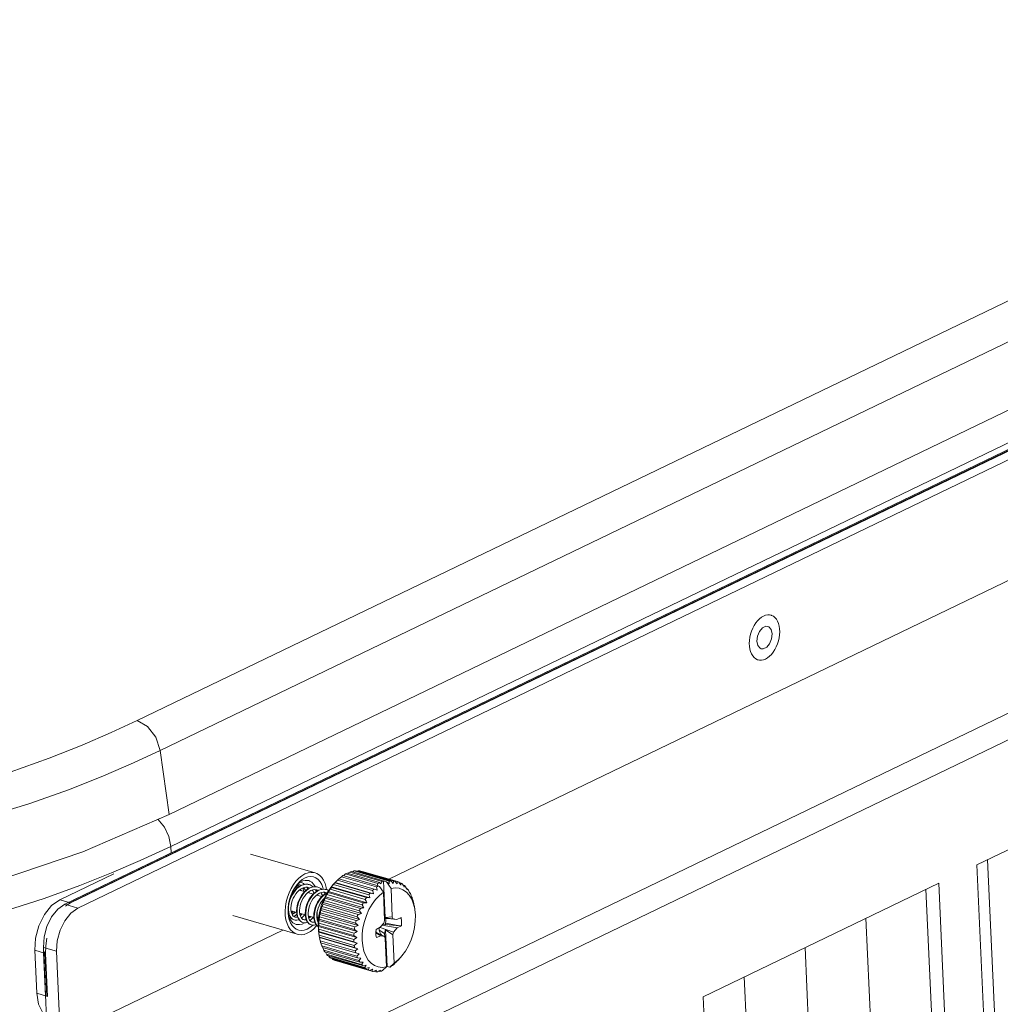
# Model space of a CAD drawing. Header units: millimetres. Extents: x 3925 to 5043, y -86 to 778.
# Tile 259 of 439: x 4916 to 4937, y 116 to 137. Entities that reach past the tile are written whole.
import ezdxf

# ---------------------------------------------------------------- set-up
doc = ezdxf.new("R2010")
doc.units = ezdxf.units.MM
doc.header["$LTSCALE"] = 46.255
for name, color, linetype in [('H30-RIGHT-CODXF_CONTINUOUS_LINE', 7, 'CONTINUOUS'), ('H30K-FOG-FILDXF_CONTINUOUS_LINE', 7, 'CONTINUOUS'), ('H30K-SPONGE-DXF_CONTINUOUS_LINE', 7, 'CONTINUOUS'), ('H30K-TOP-COVDXF_CONTINUOUS_LINE', 7, 'CONTINUOUS'), ('PIN-D3_L3-T1DXF_CONTINUOUS_LINE', 7, 'CONTINUOUS'), ('SW3DPS-52-39DXF_CONTINUOUS_LINE', 7, 'CONTINUOUS')]:
    doc.layers.add(name, color=color, linetype=linetype)

msp = doc.modelspace()

# ---------------------------------------------------------------- linework, layer by layer
at = {"layer": 'H30-RIGHT-CODXF_CONTINUOUS_LINE', "color": 7, "linetype": 'Continuous', "lineweight": 0}
for p, q in [((4918.8246, 119.106), (4967.1528, 142.3929)), ((4918.5486, 119.6902), (4918.6884, 119.5229)), ((4918.1698, 118.802), (4918.8246, 119.106)), ((4918.8246, 119.106), (4918.8311, 118.9654))]:
    msp.add_line(p, q, dxfattribs=at)
for points in [[(4918.6884, 119.5229), (4918.7845, 119.3194), (4918.8246, 119.106)], [(4916.1033, 117.9895), (4916.8729, 118.2665), (4917.551, 118.5356), (4918.1698, 118.802)], [(4912.9494, 117.1542), (4913.6566, 117.3011), (4914.4412, 117.4909), (4915.2762, 117.7246), (4916.1033, 117.9895)]]:
    msp.add_lwpolyline(points, dxfattribs=at)
at = {"layer": 'H30K-FOG-FILDXF_CONTINUOUS_LINE', "color": 7, "linetype": 'Continuous', "lineweight": 0}
for p, q in [((4916.5453, 117.864), (4967.4042, 142.3702)), ((4916.8288, 117.7815), (4967.6877, 142.2878)), ((4920.1418, 113.9342), (4971.9804, 138.9124)), ((4920.4413, 113.5054), (4972.2798, 138.4837)), ((4942.1308, 127.3777), (4923.5065, 118.4036)), ((4931.4299, 123.6216), (4931.4184, 123.5137)), ((4931.4715, 123.7238), (4931.4299, 123.6216)), ((4941.2013, 121.149), (4936.1399, 118.7102)), ((4936.1399, 118.7102), (4936.3957, 113.1526)), ((4936.3703, 118.8212), (4936.6162, 113.478)), ((4935.3236, 118.3168), (4930.2622, 115.878)), ((4935.5793, 112.7593), (4935.3236, 118.3168)), ((4935.2958, 112.8417), (4935.0499, 118.1849)), ((4916.8288, 117.7815), (4916.5453, 117.864)), ((4916.8288, 117.7815), (4916.679, 117.6747)), ((4933.7579, 117.5624), (4934.0039, 112.2191)), ((4921.2321, 117.3077), (4916.4559, 115.0063)), ((4916.3709, 116.853), (4916.0873, 116.9355)), ((4916.1723, 115.0887), (4916.0873, 116.9355)), ((4916.4718, 114.66), (4916.3709, 116.853)), ((4932.4518, 116.933), (4932.6977, 111.5899)), ((4931.1456, 116.3037), (4931.3915, 110.9605)), ((4930.2622, 115.878), (4930.5179, 110.3205))]:
    msp.add_line(p, q, dxfattribs=at)
for points in [[(4931.6514, 123.8322), (4931.6076, 123.8349), (4931.535, 123.7999), (4931.4715, 123.7238)], [(4931.7449, 123.671), (4931.7241, 123.7634), (4931.6751, 123.8219), (4931.6514, 123.8322)], [(4931.4184, 123.5137), (4931.4391, 123.4213), (4931.4881, 123.3628), (4931.5119, 123.3525)], [(4931.5119, 123.3525), (4931.5557, 123.3498), (4931.6283, 123.3848), (4931.6917, 123.4609), (4931.7334, 123.5631), (4931.7449, 123.671)], [(4916.0873, 116.9355), (4916.1015, 117.161), (4916.1622, 117.3876), (4916.2635, 117.593), (4916.3955, 117.7572), (4916.5453, 117.864)], [(4916.679, 117.6747), (4916.547, 117.5106), (4916.4457, 117.3051), (4916.385, 117.0785), (4916.3709, 116.853)]]:
    msp.add_lwpolyline(points, dxfattribs=at)
at = {"layer": 'H30K-SPONGE-DXF_CONTINUOUS_LINE', "color": 7, "linetype": 'Continuous', "lineweight": 0}
for p, q in [((4916.6269, 117.9033), (4967.3226, 142.3309)), ((4916.6553, 117.8951), (4967.3509, 142.3227)), ((4916.6647, 117.8923), (4967.3604, 142.3199)), ((4916.6704, 117.8907), (4967.366, 142.3183)), ((4965.6665, 141.4993), (4916.6704, 117.8907)), ((4916.4379, 117.9583), (4917.6045, 118.5204)), ((4916.4379, 117.9583), (4916.6704, 117.8907)), ((4916.6704, 117.8907), (4916.5596, 117.8215)), ((4916.5958, 117.8477), (4916.6704, 117.8907)), ((4916.1399, 116.9703), (4916.1361, 116.8074)), ((4916.1654, 117.1375), (4916.1399, 116.9703)), ((4915.9036, 116.875), (4916.1361, 116.8074)), ((4915.9461, 115.9517), (4915.9036, 116.875)), ((4916.0917, 116.8472), (4916.0927, 116.82)), ((4916.1351, 115.8967), (4916.0927, 116.82)), ((4916.1201, 116.8389), (4916.121, 116.8118)), ((4916.1635, 115.8884), (4916.121, 116.8118)), ((4916.1295, 116.8362), (4916.1305, 116.809)), ((4916.173, 115.8857), (4916.1305, 116.809)), ((4916.1352, 116.8345), (4916.1361, 116.8074)), ((4916.1361, 116.8074), (4916.1786, 115.884)), ((4916.1361, 116.8074), (4916.1786, 115.884)), ((4916.1786, 115.884), (4915.9461, 115.9517))]:
    msp.add_line(p, q, dxfattribs=at)
for points in [[(4915.9036, 116.875), (4915.9201, 117.1382), (4915.9909, 117.4025), (4916.1091, 117.6422), (4916.2631, 117.8337), (4916.4379, 117.9583)], [(4916.1552, 115.461), (4916.0771, 115.5293), (4915.9856, 115.7155), (4915.9461, 115.9517)]]:
    msp.add_lwpolyline(points, dxfattribs=at)
at = {"layer": 'H30K-TOP-COVDXF_CONTINUOUS_LINE', "color": 7, "linetype": 'Continuous', "lineweight": 0}
for p, q in [((4918.1044, 121.8119), (4966.4326, 145.0987)), ((4918.5968, 121.1687), (4966.925, 144.4555)), ((4967.1214, 143.0763), (4918.7931, 119.7895)), ((4918.5968, 121.1687), (4918.7931, 119.7895)), ((4916.9364, 118.9869), (4918.7931, 119.7895))]:
    msp.add_line(p, q, dxfattribs=at)
for points in [[(4910.0352, 119.6683), (4911.7255, 119.8402), (4913.1815, 120.1015), (4914.3823, 120.399), (4915.3771, 120.703), (4916.2116, 120.999), (4916.9239, 121.2817), (4917.5459, 121.5514), (4918.1044, 121.8119)], [(4918.1044, 121.8119), (4918.3269, 121.6821), (4918.5045, 121.45), (4918.5968, 121.1687)], [(4910.0939, 118.9264), (4911.911, 119.1112), (4913.4655, 119.3901), (4914.735, 119.7045), (4915.7774, 120.023), (4916.6456, 120.331), (4917.3825, 120.6234), (4918.0233, 120.9013), (4918.5968, 121.1687)], [(4911.3509, 117.6219), (4913.3128, 117.9307), (4915.1329, 118.3795), (4916.9364, 118.9869)]]:
    msp.add_lwpolyline(points, dxfattribs=at)
at = {"layer": 'PIN-D3_L3-T1DXF_CONTINUOUS_LINE', "color": 7, "linetype": 'Continuous', "lineweight": 0}
for points in [[(4931.442, 123.1123), (4931.4301, 123.1161), (4931.392, 123.1349), (4931.3575, 123.1622), (4931.3271, 123.1976), (4931.3015, 123.2403), (4931.2811, 123.2895), (4931.2663, 123.3444), (4931.2573, 123.4039), (4931.2544, 123.4669), (4931.2576, 123.5322), (4931.2668, 123.5987), (4931.2819, 123.6651), (4931.3026, 123.7301), (4931.3285, 123.7925), (4931.3591, 123.8512), (4931.3938, 123.9051), (4931.4321, 123.9531), (4931.4731, 123.9945), (4931.5161, 124.0283), (4931.5604, 124.054)], [(4931.7213, 124.0725), (4931.6922, 124.0785), (4931.6493, 124.0794), (4931.6051, 124.0712), (4931.5604, 124.054)], [(4931.6029, 123.1307), (4931.6472, 123.1564), (4931.6902, 123.1902), (4931.7312, 123.2316), (4931.7695, 123.2796), (4931.8042, 123.3335), (4931.8348, 123.3922), (4931.8607, 123.4547), (4931.8813, 123.5197), (4931.8964, 123.586), (4931.9057, 123.6525), (4931.9089, 123.7178), (4931.906, 123.7808), (4931.897, 123.8403), (4931.8822, 123.8952), (4931.8618, 123.9445), (4931.8362, 123.9871), (4931.8058, 124.0225), (4931.7712, 124.0498), (4931.7332, 124.0686), (4931.7213, 124.0725)], [(4931.6029, 123.1307), (4931.5582, 123.1136), (4931.514, 123.1053), (4931.471, 123.1062), (4931.442, 123.1123)]]:
    msp.add_lwpolyline(points, dxfattribs=at)
at = {"layer": 'SW3DPS-52-39DXF_CONTINUOUS_LINE', "color": 7, "linetype": 'Continuous', "lineweight": 0}
for p, q in [((4920.5389, 118.9413), (4921.9241, 118.5384)), ((4922.4907, 118.4555), (4923.2468, 118.2355)), ((4922.5245, 118.48), (4923.2806, 118.2601)), ((4922.5804, 118.5148), (4923.275, 118.3127)), ((4922.615, 118.5327), (4923.3096, 118.3307)), ((4922.6716, 118.5564), (4922.6309, 118.5281)), ((4922.6716, 118.5564), (4923.3662, 118.3544)), ((4922.7063, 118.5675), (4923.4624, 118.3476)), ((4922.7625, 118.5797), (4922.7299, 118.5606)), ((4922.7625, 118.5797), (4923.5186, 118.3598)), ((4922.7967, 118.5836), (4923.5527, 118.3636)), ((4922.8514, 118.584), (4922.8301, 118.5738)), ((4922.8514, 118.584), (4923.6075, 118.3641)), ((4922.8843, 118.5807), (4923.6404, 118.3608)), ((4922.9365, 118.5694), (4922.9306, 118.5672)), ((4922.9365, 118.5694), (4923.6926, 118.3495)), ((4921.5144, 118.3605), (4921.4581, 118.2857)), ((4921.5323, 118.2796), (4921.557, 118.3035)), ((4921.5847, 118.2466), (4921.5391, 118.2125)), ((4921.557, 118.3035), (4921.6086, 118.3402)), ((4921.5808, 118.282), (4921.5947, 118.2786)), ((4921.6321, 118.272), (4921.5847, 118.2466)), ((4921.5947, 118.2786), (4921.594, 118.2788)), ((4921.6137, 118.2719), (4921.5947, 118.2786)), ((4921.612, 118.3397), (4921.6087, 118.3403)), ((4921.6123, 118.3397), (4921.609, 118.3404)), ((4921.6123, 118.3397), (4921.612, 118.3397)), ((4921.6357, 118.3313), (4921.612, 118.3397)), ((4921.6225, 118.2668), (4921.6137, 118.2719)), ((4921.6803, 118.288), (4921.6321, 118.272)), ((4921.728, 118.2944), (4921.6803, 118.288)), ((4921.7282, 118.2309), (4921.7655, 118.2283)), ((4921.7701, 118.193), (4921.7497, 118.2294)), ((4921.7655, 118.2283), (4921.7798, 118.2248)), ((4921.797, 118.286), (4921.7663, 118.2922)), ((4921.7973, 118.2858), (4921.797, 118.286)), ((4921.821, 118.2774), (4921.797, 118.286)), ((4921.9712, 118.2349), (4921.9263, 118.24)), ((4921.982, 118.2321), (4921.9712, 118.2349)), ((4921.9823, 118.232), (4921.982, 118.2321)), ((4922.0058, 118.2237), (4921.982, 118.2321)), ((4922.2623, 118.2218), (4922.3093, 118.2774)), ((4923.104, 117.9997), (4922.2811, 118.239)), ((4922.3093, 118.2774), (4922.3554, 118.328)), ((4922.3227, 118.2889), (4923.0788, 118.069)), ((4922.355, 118.3276), (4922.353, 118.3251)), ((4922.353, 118.3251), (4923.1091, 118.1052)), ((4922.3554, 118.328), (4922.355, 118.3276)), ((4922.3573, 118.3299), (4922.3554, 118.328)), ((4923.1802, 118.0906), (4922.3573, 118.3299)), ((4922.4042, 118.3797), (4923.1603, 118.1598)), ((4922.4366, 118.4103), (4923.1927, 118.1904)), ((4923.256, 118.2673), (4923.275, 118.3127)), ((4923.2806, 118.2601), (4923.3091, 118.2468)), ((4923.3091, 118.2468), (4923.393, 118.1246)), ((4923.3096, 118.3307), (4923.3385, 118.302)), ((4923.3385, 118.302), (4923.3662, 118.3544)), ((4923.3984, 118.3647), (4923.4598, 118.3468)), ((4923.4296, 117.5756), (4923.3984, 118.3647)), ((4923.4598, 118.3468), (4923.4624, 118.3476)), ((4923.559, 118.2025), (4923.4598, 118.3468)), ((4923.4624, 118.3476), (4923.5206, 118.3022)), ((4923.5527, 118.3636), (4923.5734, 118.3438)), ((4923.5734, 118.3438), (4923.6063, 118.312)), ((4923.6404, 118.3608), (4923.6816, 118.3123)), ((4923.6816, 118.3123), (4923.6889, 118.3036)), ((4923.7236, 118.339), (4923.7579, 118.2901)), ((4923.7313, 118.3281), (4923.7722, 118.3162)), ((4923.7579, 118.2901), (4923.7668, 118.2772)), ((4923.8008, 118.2987), (4923.8155, 118.2734)), ((4923.8155, 118.2734), (4923.8449, 118.2648)), ((4923.8155, 118.2734), (4923.8385, 118.2334)), ((4923.8704, 118.2408), (4923.8887, 118.2024)), ((4921.5154, 118.1893), (4921.4774, 118.2003)), ((4921.5418, 118.1265), (4921.5768, 118.1614)), ((4921.5768, 118.1614), (4921.6137, 118.1898)), ((4921.7004, 118.1355), (4921.5863, 118.1687)), ((4921.6086, 118.1859), (4921.6159, 118.1601)), ((4921.6137, 118.1898), (4921.6517, 118.2113)), ((4921.8854, 118.0817), (4921.7712, 118.1149)), ((4921.7798, 118.2248), (4921.779, 118.225)), ((4921.7971, 118.2187), (4921.779, 118.225)), ((4921.7981, 118.1071), (4921.7926, 118.1313)), ((4921.7946, 118.2196), (4921.807, 118.2128)), ((4921.8074, 118.213), (4921.7971, 118.2187)), ((4921.9133, 118.1771), (4921.9505, 118.1745)), ((4921.9551, 118.1392), (4921.9347, 118.1756)), ((4921.9505, 118.1745), (4921.9647, 118.171)), ((4921.9531, 118.1738), (4921.9606, 118.1421)), ((4922.0704, 118.0279), (4921.9563, 118.0611)), ((4921.9647, 118.171), (4921.9641, 118.1712)), ((4921.9838, 118.1642), (4921.9647, 118.171)), ((4921.9832, 118.0532), (4921.9776, 118.0775)), ((4921.9925, 118.1592), (4921.9838, 118.1642)), ((4922.098, 118.1233), (4922.1354, 118.1207)), ((4922.14, 118.0853), (4922.1197, 118.1218)), ((4922.167, 118.1783), (4922.1223, 118.1859)), ((4922.1354, 118.1207), (4922.1498, 118.1172)), ((4922.1498, 118.1172), (4922.149, 118.1174)), ((4922.1674, 118.111), (4922.1498, 118.1172)), ((4922.973, 117.7837), (4922.1501, 118.0231)), ((4922.1673, 118.1782), (4922.167, 118.1783)), ((4922.1907, 118.1699), (4922.167, 118.1783)), ((4922.1775, 118.1054), (4922.1674, 118.111)), ((4922.1806, 118.0697), (4922.9367, 117.8498)), ((4922.2166, 118.1556), (4922.1907, 118.1699)), ((4922.2051, 118.1147), (4922.9612, 117.8948)), ((4923.0345, 117.8968), (4922.2116, 118.1361)), ((4922.2477, 118.1849), (4923.0037, 117.965)), ((4922.2753, 118.2259), (4923.0314, 118.006)), ((4923.1091, 118.1052), (4923.1802, 118.0906)), ((4923.1927, 118.1904), (4923.2615, 118.1676)), ((4923.4171, 117.5159), (4923.393, 118.1246)), ((4923.559, 118.2025), (4923.5831, 117.5937)), ((4923.8887, 118.2024), (4923.9092, 118.1964)), ((4923.8887, 118.2024), (4923.9026, 118.173)), ((4923.9311, 118.1662), (4923.9448, 118.1312)), ((4923.9448, 118.1312), (4923.9577, 118.0971)), ((4923.9505, 118.1162), (4923.9638, 118.1123)), ((4923.9818, 118.0766), (4923.9927, 118.0414)), ((4923.9927, 118.0414), (4924.003, 118.0072)), ((4924.0002, 118.0163), (4924.0077, 118.0141)), ((4922.0754, 117.8148), (4922.8315, 117.5949)), ((4922.0921, 117.8651), (4922.8482, 117.6452)), ((4922.9208, 117.6629), (4922.0979, 117.9022)), ((4922.1228, 117.9455), (4922.8789, 117.7256)), ((4922.1436, 117.9936), (4922.8997, 117.7737)), ((4922.9612, 117.8948), (4923.0345, 117.8968)), ((4923.0314, 118.006), (4923.104, 117.9997)), ((4924.0374, 117.9052), (4924.04, 117.9038)), ((4924.0491, 117.8591), (4924.0514, 117.8459)), ((4924.0653, 117.7667), (4924.0514, 117.8459)), ((4920.1549, 117.621), (4921.54, 117.2181)), ((4921.3523, 117.6122), (4921.3441, 117.6963)), ((4921.3447, 117.743), (4921.3464, 117.7163)), ((4921.3464, 117.7163), (4921.3567, 117.6653)), ((4921.3611, 117.6537), (4921.3474, 117.6499)), ((4921.3695, 117.6313), (4921.352, 117.6309)), ((4921.3521, 117.6308), (4921.3698, 117.6304)), ((4921.3538, 117.6035), (4921.3523, 117.6122)), ((4921.37, 117.5348), (4921.3538, 117.6035)), ((4921.3567, 117.6653), (4921.3735, 117.6205)), ((4921.3735, 117.6205), (4921.3963, 117.5828)), ((4921.5297, 117.6891), (4921.4099, 117.724)), ((4921.4244, 117.6624), (4921.4137, 117.6987)), ((4921.4391, 117.6325), (4921.4244, 117.6624)), ((4921.4573, 117.6093), (4921.4391, 117.6325)), ((4921.4796, 117.5928), (4921.4573, 117.6093)), ((4921.4942, 117.587), (4921.4796, 117.5928)), ((4921.542, 117.6107), (4921.5588, 117.566)), ((4921.7147, 117.6353), (4921.5949, 117.6702)), ((4921.6092, 117.609), (4921.5986, 117.6452)), ((4921.8997, 117.5815), (4921.7799, 117.6164)), ((4921.9634, 117.6492), (4921.973, 117.5942)), ((4921.9676, 117.6458), (4921.969, 117.693)), ((4921.973, 117.5942), (4921.9676, 117.6458)), ((4922.023, 117.5957), (4922.7791, 117.3758)), ((4922.8478, 117.407), (4922.0249, 117.6464)), ((4922.0394, 117.6801), (4922.7954, 117.4602)), ((4922.0517, 117.7316), (4922.8078, 117.5117)), ((4922.8788, 117.5365), (4922.0558, 117.7758)), ((4922.8997, 117.7737), (4922.973, 117.7837)), ((4923.4133, 117.6131), (4923.4296, 117.5756)), ((4923.4296, 117.5756), (4923.5831, 117.5937)), ((4923.5831, 117.5937), (4923.6021, 117.5502)), ((4921.4123, 117.5685), (4921.4402, 117.5433)), ((4921.4402, 117.5433), (4921.4719, 117.5275)), ((4921.4555, 117.5339), (4921.476, 117.5262)), ((4921.4719, 117.5275), (4921.4757, 117.5263)), ((4921.4757, 117.5263), (4921.476, 117.5262)), ((4921.4931, 117.5874), (4921.4942, 117.587)), ((4921.6407, 117.4801), (4921.6611, 117.4724)), ((4921.6607, 117.4725), (4921.6611, 117.4724)), ((4921.678, 117.5336), (4921.6792, 117.5332)), ((4921.7267, 117.5576), (4921.7437, 117.5126)), ((4921.7942, 117.5552), (4921.7836, 117.5914)), ((4921.7894, 117.4532), (4921.8184, 117.4305)), ((4921.8184, 117.4305), (4921.8457, 117.4187)), ((4921.8256, 117.4263), (4921.846, 117.4186)), ((4921.8457, 117.4187), (4921.846, 117.4186)), ((4921.8631, 117.4798), (4921.8642, 117.4794)), ((4921.9116, 117.5042), (4921.9286, 117.459)), ((4921.9648, 117.4101), (4921.9923, 117.3839)), ((4921.9828, 117.5574), (4921.9649, 117.5626)), ((4921.9913, 117.5313), (4921.9747, 117.5167)), ((4921.9771, 117.5084), (4921.995, 117.524)), ((4921.9929, 117.4733), (4921.9791, 117.5017)), ((4921.9965, 117.5211), (4921.9887, 117.5365)), ((4922.8212, 117.1491), (4921.9983, 117.3884)), ((4922.0038, 117.4092), (4922.7599, 117.1893)), ((4922.8285, 117.2771), (4922.0056, 117.5164)), ((4922.0067, 117.4601), (4922.7628, 117.2402)), ((4922.0153, 117.544), (4922.7714, 117.3241)), ((4923.3273, 117.3696), (4923.4023, 117.4565)), ((4923.6882, 117.354), (4923.3637, 117.4117)), ((4923.4392, 117.4292), (4923.3666, 117.4151)), ((4923.4023, 117.4565), (4923.4171, 117.5159)), ((4923.415, 117.5707), (4923.6021, 117.5502)), ((4923.681, 117.5355), (4923.4151, 117.5669)), ((4923.4381, 117.5642), (4923.4389, 117.5598)), ((4923.4723, 117.5601), (4923.4388, 117.5598)), ((4923.4392, 117.4292), (4923.7462, 117.4029)), ((4923.4414, 117.454), (4923.7468, 117.4028)), ((4923.6021, 117.5502), (4923.681, 117.5355)), ((4923.681, 117.5355), (4923.7743, 117.5769)), ((4923.7811, 117.3999), (4923.6882, 117.354)), ((4923.7768, 117.5637), (4923.7436, 117.5633)), ((4923.7468, 117.4028), (4923.7811, 117.3999)), ((4923.7743, 117.5769), (4923.7768, 117.5637)), ((4922.003, 117.3274), (4922.7591, 117.1075)), ((4922.8261, 117.0256), (4922.0032, 117.2649)), ((4922.0032, 117.2649), (4922.0074, 117.233)), ((4922.0049, 117.2782), (4922.761, 117.0583)), ((4922.0052, 117.2318), (4922.019, 117.1527)), ((4922.0074, 117.233), (4922.0121, 117.2002)), ((4922.0121, 117.2002), (4922.7681, 116.9802)), ((4922.8212, 117.1491), (4922.7599, 117.1893)), ((4922.8285, 117.2771), (4922.7714, 117.3241)), ((4923.2304, 117.262), (4923.2344, 117.3237)), ((4923.2307, 117.266), (4923.4135, 117.1733)), ((4923.231, 117.2468), (4923.3345, 117.1881)), ((4923.2458, 117.2583), (4923.2323, 117.2906)), ((4923.2344, 117.3237), (4923.3273, 117.3696)), ((4923.3345, 117.1881), (4923.2414, 117.1468)), ((4923.4197, 117.2358), (4923.3019, 117.3045)), ((4923.6133, 117.2671), (4923.3225, 117.3672)), ((4923.3358, 117.2187), (4923.3304, 117.2155)), ((4923.4135, 117.1733), (4923.3345, 117.1881)), ((4923.3535, 117.2037), (4923.3358, 117.2187)), ((4923.4324, 117.1299), (4923.4135, 117.1733)), ((4923.4399, 117.3166), (4923.4197, 117.2358)), ((4923.4197, 117.2358), (4923.4219, 117.1541)), ((4923.5984, 117.2077), (4923.4399, 117.3166)), ((4923.4712, 116.5275), (4923.4399, 117.3166)), ((4923.6133, 117.2671), (4923.5984, 117.2077)), ((4923.5984, 117.2077), (4923.6225, 116.5989)), ((4923.6882, 117.354), (4923.6133, 117.2671)), ((4922.0188, 117.1538), (4922.7749, 116.9338)), ((4922.0188, 117.1538), (4922.019, 117.1527)), ((4922.8431, 116.909), (4922.0201, 117.1483)), ((4922.0337, 117.0809), (4922.7898, 116.861)), ((4922.0451, 117.0381), (4922.8012, 116.8182)), ((4922.0674, 116.9719), (4922.8235, 116.752)), ((4922.8261, 117.0256), (4922.761, 117.0583)), ((4923.4566, 116.5211), (4923.4324, 117.1299)), ((4922.0833, 116.9336), (4922.8394, 116.7137)), ((4922.1126, 116.8753), (4922.8687, 116.6554)), ((4922.1327, 116.8422), (4922.8888, 116.6223)), ((4922.1494, 116.8374), (4922.1685, 116.793)), ((4922.1685, 116.793), (4922.9246, 116.5731)), ((4922.1923, 116.7658), (4922.9484, 116.5459)), ((4922.2169, 116.7587), (4922.2338, 116.7266)), ((4922.8431, 116.909), (4922.7749, 116.9338)), ((4922.8718, 116.8015), (4922.8012, 116.8182)), ((4922.2338, 116.7266), (4922.9899, 116.5067)), ((4922.2609, 116.7058), (4923.017, 116.4859)), ((4922.2957, 116.6957), (4922.3074, 116.6774)), ((4922.3074, 116.6774), (4923.0635, 116.4574)), ((4922.3372, 116.6634), (4923.0933, 116.4434)), ((4922.3854, 116.6494), (4922.3878, 116.6463)), ((4922.3878, 116.6463), (4923.1439, 116.4263)), ((4922.9117, 116.7053), (4922.8394, 116.7137)), ((4922.962, 116.6223), (4922.8888, 116.6223)), ((4923.0218, 116.5539), (4922.9484, 116.5459)), ((4923.5327, 116.5096), (4923.6225, 116.5989)), ((4923.5835, 116.5533), (4923.5903, 116.5513)), ((4923.607, 116.5648), (4923.5903, 116.5513)), ((4923.6235, 116.5789), (4923.607, 116.5648)), ((4923.7611, 116.7211), (4923.7028, 116.657)), ((4923.0614, 116.4954), (4923.017, 116.4859)), ((4923.0898, 116.5017), (4923.0614, 116.4954)), ((4923.11, 116.4488), (4923.0933, 116.4434)), ((4923.1648, 116.4665), (4923.11, 116.4488)), ((4923.1901, 116.4254), (4923.1759, 116.4194)), ((4923.2452, 116.4491), (4923.1901, 116.4254)), ((4923.1901, 116.4254), (4923.2295, 116.414)), ((4923.2905, 116.4288), (4923.2631, 116.4143)), ((4923.3296, 116.4498), (4923.2905, 116.4288)), ((4923.2905, 116.4288), (4923.3187, 116.4206)), ((4923.3805, 116.4455), (4923.3532, 116.4281)), ((4923.4566, 116.5211), (4923.3805, 116.4455)), ((4923.449, 116.5136), (4923.4553, 116.5174)), ((4923.4553, 116.5174), (4923.4712, 116.5275)), ((4923.4712, 116.5275), (4923.5327, 116.5096)), ((4923.5352, 116.5112), (4923.5327, 116.5096))]:
    msp.add_line(p, q, dxfattribs=at)
for points in [[(4921.7068, 118.515), (4921.6401, 118.4765), (4921.5755, 118.4246), (4921.5144, 118.3605)], [(4921.5601, 118.313), (4921.5923, 118.3458), (4921.6508, 118.3936), (4921.7112, 118.4286), (4921.772, 118.45), (4921.8318, 118.4575), (4921.8892, 118.4507), (4921.9427, 118.43), (4921.9911, 118.3956), (4922.0333, 118.3485), (4922.0677, 118.2904), (4922.0941, 118.2218), (4922.1022, 118.1865)], [(4921.9241, 118.5384), (4921.9042, 118.5434), (4921.8404, 118.5488), (4921.7741, 118.5393), (4921.7068, 118.515)], [(4922.1719, 118.1766), (4922.1644, 118.2254), (4922.141, 118.307), (4922.1085, 118.3791), (4922.0675, 118.44), (4922.0191, 118.4883), (4921.9643, 118.5231), (4921.9241, 118.5384)], [(4922.4907, 118.4555), (4922.4642, 118.431), (4922.4409, 118.4091)], [(4922.4907, 118.4555), (4922.5076, 118.468), (4922.5245, 118.48)], [(4922.5804, 118.5148), (4922.5515, 118.4915), (4922.5341, 118.4772)], [(4922.5804, 118.5148), (4922.5977, 118.5241), (4922.615, 118.5327)], [(4922.6716, 118.5564), (4922.689, 118.5623), (4922.7063, 118.5675)], [(4922.7625, 118.5797), (4922.7796, 118.582), (4922.7967, 118.5836)], [(4922.8514, 118.584), (4922.8679, 118.5827), (4922.8843, 118.5807)], [(4921.4581, 118.2857), (4921.408, 118.2017), (4921.3651, 118.1105), (4921.3304, 118.0142), (4921.3047, 117.9148), (4921.2885, 117.8145), (4921.2822, 117.7157), (4921.286, 117.6206), (4921.2997, 117.5312), (4921.3231, 117.4495), (4921.3556, 117.3774), (4921.3966, 117.3166), (4921.445, 117.2682), (4921.4998, 117.2335), (4921.54, 117.2181)], [(4921.4868, 118.2168), (4921.5372, 118.2864), (4921.5601, 118.313)], [(4921.522, 118.1958), (4921.5161, 118.2542), (4921.5156, 118.2565)], [(4921.5243, 118.2686), (4921.5432, 118.24), (4921.5513, 118.2217)], [(4921.5563, 118.2254), (4921.5412, 118.2526), (4921.5258, 118.2708)], [(4921.535, 118.2834), (4921.5439, 118.2848), (4921.5808, 118.282)], [(4921.6734, 118.2833), (4921.6262, 118.264), (4921.5801, 118.2355), (4921.5361, 118.1987)], [(4921.5424, 118.2845), (4921.5454, 118.2827), (4921.5703, 118.2578), (4921.58, 118.2431)], [(4921.5838, 118.2459), (4921.5825, 118.248), (4921.5553, 118.2766), (4921.543, 118.2846)], [(4921.594, 118.2788), (4921.6096, 118.2734), (4921.622, 118.2666)], [(4921.6086, 118.3402), (4921.6613, 118.365), (4921.7139, 118.3771), (4921.7647, 118.3762), (4921.7894, 118.3708)], [(4921.6981, 118.2904), (4921.6762, 118.309), (4921.6357, 118.3313)], [(4921.6517, 118.2113), (4921.69, 118.2251), (4921.7282, 118.2309)], [(4921.7663, 118.2922), (4921.7204, 118.2928), (4921.6734, 118.2833)], [(4921.7973, 118.2858), (4921.7742, 118.2912), (4921.728, 118.2944)], [(4921.7894, 118.3708), (4921.8126, 118.3624), (4921.856, 118.336), (4921.8939, 118.2977), (4921.9253, 118.2486), (4921.929, 118.2395)], [(4921.9132, 118.2406), (4921.8653, 118.2342), (4921.8169, 118.2181)], [(4921.8831, 118.2366), (4921.8614, 118.2551), (4921.821, 118.2774)], [(4921.9263, 118.24), (4921.8798, 118.235), (4921.8326, 118.2201)], [(4921.9823, 118.232), (4921.9595, 118.2374), (4921.9132, 118.2406)], [(4922.2811, 118.239), (4922.2781, 118.2326), (4922.2753, 118.2259)], [(4922.3227, 118.2889), (4922.3015, 118.2637), (4922.2811, 118.239)], [(4922.3227, 118.2889), (4922.3377, 118.3072), (4922.353, 118.3251)], [(4922.4042, 118.3797), (4922.3803, 118.3546), (4922.3573, 118.3299)], [(4922.4042, 118.3797), (4922.4203, 118.3953), (4922.4366, 118.4103)], [(4923.2468, 118.2355), (4923.2636, 118.2481), (4923.2806, 118.2601)], [(4923.2615, 118.1676), (4923.2544, 118.2011), (4923.2468, 118.2355)], [(4923.3096, 118.3307), (4923.2923, 118.322), (4923.275, 118.3127)], [(4923.3984, 118.3647), (4923.3823, 118.3598), (4923.3662, 118.3544)], [(4923.5186, 118.3598), (4923.5357, 118.362), (4923.5527, 118.3636)], [(4923.5206, 118.3022), (4923.5198, 118.3306), (4923.5186, 118.3598)], [(4923.6063, 118.312), (4923.6071, 118.3377), (4923.6075, 118.3641)], [(4923.6075, 118.3641), (4923.624, 118.3628), (4923.6404, 118.3608)], [(4923.6889, 118.3036), (4923.6909, 118.3262), (4923.6926, 118.3495)], [(4923.6926, 118.3495), (4923.7082, 118.3446), (4923.7236, 118.339)], [(4923.7668, 118.2772), (4923.7697, 118.2964), (4923.7722, 118.3162)], [(4923.7722, 118.3162), (4923.7866, 118.3078), (4923.8008, 118.2987)], [(4923.8385, 118.2334), (4923.8418, 118.2489), (4923.8449, 118.2648)], [(4923.8449, 118.2648), (4923.8578, 118.2531), (4923.8704, 118.2408)], [(4921.3441, 117.6963), (4921.3454, 117.7844), (4921.3563, 117.875), (4921.3764, 117.9656), (4921.4052, 118.0537), (4921.4424, 118.1385), (4921.4868, 118.2168)], [(4921.5361, 118.1987), (4921.4952, 118.1545), (4921.4582, 118.104), (4921.4259, 118.0485), (4921.3989, 117.9891), (4921.3779, 117.9276), (4921.3633, 117.8657), (4921.3554, 117.8052), (4921.3542, 117.747)], [(4921.5391, 118.2125), (4921.4964, 118.1707), (4921.4578, 118.1224), (4921.4238, 118.0688), (4921.3952, 118.0114), (4921.3746, 117.9571)], [(4921.4137, 117.6987), (4921.4075, 117.7406), (4921.4064, 117.7868), (4921.4106, 117.8364), (4921.4203, 117.8881), (4921.4354, 117.9402), (4921.4556, 117.9915), (4921.4805, 118.0404), (4921.5094, 118.0858), (4921.5418, 118.1265)], [(4921.7238, 118.1585), (4921.6812, 118.1167), (4921.6426, 118.0683), (4921.6086, 118.0148), (4921.5801, 117.9574), (4921.5574, 117.8976), (4921.5409, 117.8367), (4921.531, 117.7762), (4921.5279, 117.7174)], [(4921.7408, 118.1627), (4921.6981, 118.1214), (4921.659, 118.0732), (4921.6245, 118.0195), (4921.5951, 117.9617), (4921.5713, 117.9009), (4921.5539, 117.8389), (4921.543, 117.7773), (4921.5389, 117.7176)], [(4921.5986, 117.6452), (4921.5925, 117.687), (4921.5914, 117.7333), (4921.5956, 117.7831), (4921.6054, 117.8347), (4921.6205, 117.8869), (4921.6408, 117.9381), (4921.6657, 117.987), (4921.6946, 118.0323), (4921.727, 118.0729), (4921.762, 118.1078)], [(4921.6252, 118.1574), (4921.6222, 118.1696), (4921.6139, 118.19)], [(4921.6847, 118.1401), (4921.6797, 118.1692), (4921.665, 118.2161)], [(4921.6779, 118.2207), (4921.6957, 118.1974), (4921.716, 118.1591), (4921.7182, 118.153)], [(4921.9089, 118.1048), (4921.8665, 118.0631), (4921.8279, 118.015), (4921.7941, 117.9617), (4921.7655, 117.9046), (4921.7428, 117.845), (4921.7262, 117.7842), (4921.7162, 117.7236), (4921.7128, 117.6646)], [(4921.8169, 118.2181), (4921.7693, 118.1926), (4921.7238, 118.1585)], [(4921.9366, 118.1177), (4921.8935, 118.0786), (4921.8537, 118.0323), (4921.818, 117.9803), (4921.7874, 117.9237), (4921.7622, 117.8638), (4921.7431, 117.8024), (4921.7304, 117.7407), (4921.7244, 117.6804)], [(4921.8326, 118.2201), (4921.7858, 118.1958), (4921.7408, 118.1627)], [(4921.762, 118.1078), (4921.7989, 118.1362), (4921.8367, 118.1574)], [(4921.7836, 117.5914), (4921.7775, 117.6332), (4921.7764, 117.6793), (4921.7806, 117.7288), (4921.7902, 117.7803), (4921.8053, 117.8324), (4921.8255, 117.8836), (4921.8504, 117.9326), (4921.8793, 117.978), (4921.9117, 118.0187), (4921.9468, 118.0538)], [(4921.8367, 118.1574), (4921.8749, 118.1712), (4921.9133, 118.1771)], [(4921.8629, 118.1669), (4921.8807, 118.1436), (4921.9011, 118.1051), (4921.9032, 118.0992)], [(4922.094, 118.051), (4922.0514, 118.0093), (4922.0127, 117.9609), (4921.9788, 117.9074), (4921.9503, 117.8501), (4921.9276, 117.7905), (4921.9111, 117.7298), (4921.9011, 117.6693), (4921.8979, 117.6106), (4921.9014, 117.5551), (4921.9116, 117.5042)], [(4922.0021, 118.1643), (4921.9544, 118.1388), (4921.9089, 118.1048)], [(4922.181, 118.1019), (4922.1414, 118.0786), (4922.097, 118.0428), (4922.0555, 117.9994), (4922.0178, 117.9495), (4921.9846, 117.894), (4921.9568, 117.8348), (4921.935, 117.7732), (4921.9197, 117.7113), (4921.911, 117.6504), (4921.909, 117.5918), (4921.9137, 117.537), (4921.9249, 117.4876), (4921.9421, 117.445), (4921.9648, 117.4101)], [(4922.0288, 118.1707), (4921.982, 118.1486), (4921.9366, 118.1177)], [(4921.9468, 118.0538), (4921.9837, 118.0822), (4922.0215, 118.1035)], [(4921.9641, 118.1712), (4921.9795, 118.1659), (4921.992, 118.1589)], [(4922.0052, 117.2318), (4921.9955, 117.3025), (4921.9902, 117.4364), (4922.0005, 117.5757), (4922.0262, 117.7166), (4922.0664, 117.8554), (4922.1203, 117.9882), (4922.1861, 118.1115), (4922.2623, 118.2218)], [(4922.0981, 118.1868), (4922.0502, 118.1804), (4922.0021, 118.1643)], [(4922.0681, 118.1828), (4922.0461, 118.2015), (4922.0058, 118.2237)], [(4922.0215, 118.1035), (4922.0597, 118.1174), (4922.098, 118.1233)], [(4922.1223, 118.1859), (4922.076, 118.1833), (4922.0288, 118.1707)], [(4922.0479, 118.1131), (4922.0658, 118.0897), (4922.0861, 118.0512), (4922.0882, 118.0453)], [(4922.185, 118.1094), (4922.1396, 118.0851), (4922.094, 118.051)], [(4922.1673, 118.1782), (4922.1445, 118.1836), (4922.0981, 118.1868)], [(4922.1501, 118.0231), (4922.1467, 118.0086), (4922.1436, 117.9936)], [(4922.149, 118.1174), (4922.1648, 118.1119), (4922.177, 118.1051)], [(4922.1806, 118.0697), (4922.165, 118.0462), (4922.1501, 118.0231)], [(4922.1806, 118.0697), (4922.1927, 118.0924), (4922.2051, 118.1147)], [(4922.2116, 118.1361), (4922.2082, 118.1256), (4922.2051, 118.1147)], [(4922.2477, 118.1849), (4922.2292, 118.1603), (4922.2116, 118.1361)], [(4922.2477, 118.1849), (4922.2613, 118.2056), (4922.2753, 118.2259)], [(4923.393, 118.1246), (4923.306, 118.0547), (4923.224, 117.9675), (4923.1491, 117.865), (4923.0832, 117.75), (4923.0279, 117.6253), (4922.9846, 117.4939), (4922.9544, 117.3593), (4922.9381, 117.2248), (4922.936, 117.0936), (4922.9482, 116.9692), (4922.9745, 116.8546), (4923.014, 116.7527), (4923.0659, 116.666), (4923.1289, 116.5967), (4923.2014, 116.5466), (4923.2815, 116.5169), (4923.3673, 116.5083), (4923.4566, 116.5211)], [(4923.0788, 118.069), (4923.0938, 118.0873), (4923.1091, 118.1052)], [(4923.104, 117.9997), (4923.0917, 118.0339), (4923.0788, 118.069)], [(4923.1603, 118.1598), (4923.1764, 118.1754), (4923.1927, 118.1904)], [(4923.1802, 118.0906), (4923.1705, 118.1247), (4923.1603, 118.1598)], [(4923.8866, 118.1269), (4923.8142, 118.177), (4923.7341, 118.2067), (4923.6483, 118.2153), (4923.559, 118.2025)], [(4924.0653, 117.7667), (4924.0411, 117.869), (4924.0015, 117.9709), (4923.9496, 118.0576), (4923.8866, 118.1269)], [(4923.9026, 118.173), (4923.906, 118.1845), (4923.9092, 118.1964)], [(4923.9092, 118.1964), (4923.9203, 118.1816), (4923.9311, 118.1662)], [(4923.9577, 118.0971), (4923.9609, 118.1046), (4923.9638, 118.1123)], [(4923.9638, 118.1123), (4923.973, 118.0947), (4923.9818, 118.0766)], [(4921.9614, 117.6263), (4921.9657, 117.676), (4921.9755, 117.7276), (4921.9906, 117.7796), (4922.0108, 117.8306), (4922.0357, 117.8794), (4922.0646, 117.9247), (4922.0971, 117.9653), (4922.1205, 117.9886)], [(4922.0754, 117.8148), (4922.0653, 117.7952), (4922.0558, 117.7758)], [(4922.0754, 117.8148), (4922.0836, 117.8401), (4922.0921, 117.8651)], [(4922.0979, 117.9022), (4922.0949, 117.8839), (4922.0921, 117.8651)], [(4922.1228, 117.9455), (4922.11, 117.9237), (4922.0979, 117.9022)], [(4922.1228, 117.9455), (4922.133, 117.9697), (4922.1436, 117.9936)], [(4922.9367, 117.8498), (4922.9488, 117.8724), (4922.9612, 117.8948)], [(4922.973, 117.7837), (4922.9552, 117.8163), (4922.9367, 117.8498)], [(4923.0037, 117.965), (4923.0174, 117.9857), (4923.0314, 118.006)], [(4923.0345, 117.8968), (4923.0195, 117.9304), (4923.0037, 117.965)], [(4924.003, 118.0072), (4924.0055, 118.0106), (4924.0077, 118.0141)], [(4924.0077, 118.0141), (4924.0147, 117.994), (4924.0214, 117.9735)], [(4924.0214, 117.9735), (4924.0296, 117.9389), (4924.0374, 117.9052)], [(4924.04, 117.9038), (4924.0448, 117.8816), (4924.0491, 117.8591)], [(4921.3462, 117.675), (4921.3487, 117.6774), (4921.3531, 117.683)], [(4921.348, 117.6474), (4921.3585, 117.6491), (4921.3622, 117.6506)], [(4921.3804, 117.554), (4921.3565, 117.6126), (4921.3495, 117.6414)], [(4921.3542, 117.747), (4921.3596, 117.6927), (4921.3714, 117.6441), (4921.3892, 117.6024), (4921.4123, 117.5685)], [(4921.446, 117.7135), (4921.4264, 117.694), (4921.4171, 117.687)], [(4921.4192, 117.6799), (4921.4297, 117.6868), (4921.4557, 117.7107)], [(4921.4942, 117.6995), (4921.4749, 117.6803), (4921.4432, 117.6566), (4921.4304, 117.6501)], [(4921.4325, 117.6458), (4921.4525, 117.6553), (4921.4875, 117.6807), (4921.5036, 117.6967)], [(4921.4704, 117.5996), (4921.5039, 117.6219), (4921.534, 117.6495)], [(4921.5279, 117.7174), (4921.5315, 117.6617), (4921.542, 117.6107)], [(4921.5389, 117.7176), (4921.5415, 117.6615), (4921.5506, 117.6103), (4921.566, 117.5652), (4921.5872, 117.5276), (4921.6134, 117.4986), (4921.6437, 117.4789)], [(4921.6376, 117.6578), (4921.6215, 117.639), (4921.6047, 117.6243)], [(4921.6071, 117.6161), (4921.6358, 117.6409), (4921.6477, 117.6548)], [(4921.6422, 117.5555), (4921.6239, 117.579), (4921.6092, 117.609)], [(4921.6336, 117.5666), (4921.6511, 117.5798), (4921.687, 117.6171), (4921.7028, 117.6388)], [(4921.7128, 117.6646), (4921.7164, 117.6088), (4921.7267, 117.5576)], [(4921.7244, 117.6804), (4921.7251, 117.6232), (4921.7324, 117.5706), (4921.7458, 117.5243), (4921.7649, 117.4848), (4921.7894, 117.4532)], [(4921.8226, 117.604), (4921.8062, 117.5849), (4921.7897, 117.5705)], [(4921.7922, 117.5622), (4921.8223, 117.5886), (4921.8327, 117.601)], [(4921.9791, 117.5017), (4921.9685, 117.538), (4921.9624, 117.5799), (4921.9614, 117.6263)], [(4921.9887, 117.5365), (4921.9741, 117.5881), (4921.973, 117.5942)], [(4922.0153, 117.544), (4922.0189, 117.5699), (4922.023, 117.5957)], [(4922.0249, 117.6464), (4922.0238, 117.6214), (4922.023, 117.5957)], [(4922.0394, 117.6801), (4922.0319, 117.6631), (4922.0249, 117.6464)], [(4922.0394, 117.6801), (4922.0453, 117.7059), (4922.0517, 117.7316)], [(4922.0558, 117.7758), (4922.0536, 117.754), (4922.0517, 117.7316)], [(4922.8315, 117.5949), (4922.8397, 117.6201), (4922.8482, 117.6452)], [(4922.8788, 117.5365), (4922.8556, 117.5653), (4922.8315, 117.5949)], [(4922.8482, 117.6452), (4922.8851, 117.6541), (4922.9208, 117.6629)], [(4922.8789, 117.7256), (4922.8891, 117.7498), (4922.8997, 117.7737)], [(4922.9208, 117.6629), (4922.9002, 117.6938), (4922.8789, 117.7256)], [(4923.7611, 116.7211), (4923.7915, 116.7561), (4923.8664, 116.8586), (4923.9323, 116.9736), (4923.9876, 117.0983), (4924.0309, 117.2296), (4924.0611, 117.3643), (4924.0774, 117.4988), (4924.0795, 117.63), (4924.0673, 117.7544), (4924.0653, 117.7667)], [(4921.8749, 117.4141), (4921.8718, 117.4107), (4921.8133, 117.363), (4921.7529, 117.328), (4921.6921, 117.3065), (4921.6323, 117.2991), (4921.575, 117.3058), (4921.5214, 117.3266), (4921.473, 117.3609), (4921.4309, 117.4081), (4921.3964, 117.4662), (4921.37, 117.5348)], [(4921.3749, 117.5674), (4921.3776, 117.5673), (4921.4057, 117.573)], [(4921.5163, 117.4318), (4921.4931, 117.4403), (4921.4496, 117.4667), (4921.4117, 117.5049), (4921.3804, 117.554)], [(4921.3963, 117.5828), (4921.4241, 117.5538), (4921.4555, 117.5339)], [(4921.4757, 117.5263), (4921.4981, 117.5217), (4921.5352, 117.5219), (4921.574, 117.5316), (4921.5785, 117.5338)], [(4921.5494, 117.5911), (4921.537, 117.5866), (4921.5094, 117.5844), (4921.4942, 117.5872)], [(4921.4942, 117.587), (4921.5086, 117.5841), (4921.5398, 117.5849), (4921.5504, 117.5882)], [(4921.7049, 117.468), (4921.6971, 117.4624), (4921.6443, 117.4377), (4921.5918, 117.4256), (4921.5409, 117.4264), (4921.5163, 117.4318)], [(4921.5588, 117.566), (4921.5816, 117.5287), (4921.6093, 117.4999), (4921.6407, 117.4801)], [(4921.6792, 117.5332), (4921.6644, 117.5391), (4921.6422, 117.5555)], [(4921.6607, 117.4725), (4921.6831, 117.4679), (4921.7203, 117.4681), (4921.7592, 117.4779), (4921.7635, 117.48)], [(4921.7344, 117.5372), (4921.7218, 117.5327), (4921.6944, 117.5305), (4921.6792, 117.5334)], [(4921.6792, 117.5332), (4921.694, 117.5303), (4921.7251, 117.5312), (4921.7355, 117.5344)], [(4921.7437, 117.5126), (4921.7665, 117.475), (4921.7943, 117.4461), (4921.8256, 117.4263)], [(4921.7573, 117.2416), (4921.824, 117.2801), (4921.8886, 117.332), (4921.9497, 117.396), (4921.9611, 117.4112)], [(4921.8273, 117.5017), (4921.809, 117.5251), (4921.7942, 117.5552)], [(4921.8186, 117.5128), (4921.8366, 117.5265), (4921.8725, 117.5639), (4921.8878, 117.585)], [(4921.8642, 117.4794), (4921.8495, 117.4853), (4921.8273, 117.5017)], [(4921.8457, 117.4187), (4921.8681, 117.4141), (4921.9054, 117.4143), (4921.9441, 117.424), (4921.9485, 117.4262)], [(4921.9194, 117.4834), (4921.907, 117.479), (4921.8795, 117.4767), (4921.8642, 117.4796)], [(4921.8642, 117.4794), (4921.8794, 117.4764), (4921.9105, 117.4774), (4921.9205, 117.4806)], [(4921.9286, 117.459), (4921.9515, 117.4213), (4921.9793, 117.3923), (4921.9923, 117.3841)], [(4921.9843, 117.552), (4921.9773, 117.5398), (4921.9707, 117.5306)], [(4922.0038, 117.4092), (4922.0008, 117.3987), (4921.9983, 117.3884)], [(4921.9983, 117.3884), (4922.0004, 117.3583), (4922.003, 117.3274)], [(4922.0038, 117.4092), (4922.005, 117.4346), (4922.0067, 117.4601)], [(4922.0153, 117.544), (4922.0102, 117.5301), (4922.0056, 117.5164)], [(4922.0056, 117.5164), (4922.0059, 117.4886), (4922.0067, 117.4601)], [(4922.7791, 117.3758), (4922.814, 117.3916), (4922.8478, 117.407)], [(4922.7954, 117.4602), (4922.8014, 117.486), (4922.8078, 117.5117)], [(4922.8478, 117.407), (4922.8221, 117.4333), (4922.7954, 117.4602)], [(4922.8078, 117.5117), (4922.8438, 117.5242), (4922.8788, 117.5365)], [(4923.4388, 117.5598), (4923.4432, 117.5263), (4923.444, 117.4907), (4923.4414, 117.454)], [(4923.4414, 117.454), (4923.4405, 117.4458), (4923.4398, 117.4375), (4923.4392, 117.4292)], [(4923.7768, 117.5637), (4923.7836, 117.5116), (4923.7851, 117.4567), (4923.7811, 117.3999)], [(4921.54, 117.2181), (4921.5599, 117.2132), (4921.6238, 117.2078), (4921.6901, 117.2173), (4921.7573, 117.2416)], [(4922.0049, 117.2782), (4922.0037, 117.3027), (4922.003, 117.3274)], [(4922.0049, 117.2782), (4922.0039, 117.2716), (4922.0032, 117.2649)], [(4922.0188, 117.1538), (4922.0152, 117.1768), (4922.0121, 117.2002)], [(4922.7599, 117.1893), (4922.7611, 117.2147), (4922.7628, 117.2402)], [(4922.7628, 117.2402), (4922.7962, 117.2588), (4922.8285, 117.2771)], [(4922.7714, 117.3241), (4922.775, 117.3499), (4922.7791, 117.3758)], [(4923.2414, 117.1468), (4923.2328, 117.2025), (4923.2304, 117.262)], [(4923.3014, 117.3568), (4923.3011, 117.3518), (4923.301, 117.3286), (4923.3019, 117.3045)], [(4923.3019, 117.3045), (4923.3129, 117.2762), (4923.3242, 117.2476), (4923.3358, 117.2187)], [(4922.019, 117.1527), (4922.0193, 117.1511), (4922.0201, 117.1483)], [(4922.0201, 117.1483), (4922.0267, 117.115), (4922.0337, 117.0809)], [(4922.0451, 117.0381), (4922.0392, 117.0593), (4922.0337, 117.0809)], [(4922.05, 117.0367), (4922.0579, 117.0068), (4922.0674, 116.9719)], [(4922.0833, 116.9336), (4922.0752, 116.9525), (4922.0674, 116.9719)], [(4922.7591, 117.1075), (4922.7907, 117.1285), (4922.8212, 117.1491)], [(4922.761, 117.0583), (4922.7598, 117.0828), (4922.7591, 117.1075)], [(4922.7681, 116.9802), (4922.7976, 117.0031), (4922.8261, 117.0256)], [(4922.7749, 116.9338), (4922.7713, 116.9569), (4922.7681, 116.9802)], [(4922.0936, 116.9306), (4922.1004, 116.9104), (4922.1126, 116.8753)], [(4922.1327, 116.8422), (4922.1225, 116.8585), (4922.1126, 116.8753)], [(4922.1923, 116.7658), (4922.1802, 116.7791), (4922.1685, 116.793)], [(4922.7898, 116.861), (4922.8169, 116.8852), (4922.8431, 116.909)], [(4922.8012, 116.8182), (4922.7953, 116.8394), (4922.7898, 116.861)], [(4922.8235, 116.752), (4922.8481, 116.777), (4922.8718, 116.8015)], [(4922.8394, 116.7137), (4922.8312, 116.7326), (4922.8235, 116.752)], [(4922.2609, 116.7058), (4922.2472, 116.7159), (4922.2338, 116.7266)], [(4922.3372, 116.6634), (4922.3222, 116.67), (4922.3074, 116.6774)], [(4922.8687, 116.6554), (4922.8906, 116.6806), (4922.9117, 116.7053)], [(4922.8888, 116.6223), (4922.8786, 116.6386), (4922.8687, 116.6554)], [(4922.9246, 116.5731), (4922.9437, 116.5979), (4922.962, 116.6223)], [(4922.9484, 116.5459), (4922.9363, 116.5592), (4922.9246, 116.5731)], [(4922.9899, 116.5067), (4923.0062, 116.5305), (4923.0218, 116.5539)], [(4923.5897, 116.5587), (4923.5629, 116.5352), (4923.5352, 116.5112)], [(4923.5903, 116.5513), (4923.5902, 116.555), (4923.5897, 116.5587)], [(4923.6225, 116.5989), (4923.7096, 116.6689), (4923.7611, 116.7211)], [(4923.673, 116.6282), (4923.6487, 116.6038), (4923.6235, 116.5789)], [(4923.6763, 116.6289), (4923.6748, 116.6285), (4923.673, 116.6282)], [(4923.7028, 116.657), (4923.6921, 116.6454), (4923.6763, 116.6289)], [(4923.017, 116.4859), (4923.0033, 116.496), (4922.9899, 116.5067)], [(4923.0635, 116.4574), (4923.077, 116.4798), (4923.0898, 116.5017)], [(4923.0933, 116.4434), (4923.0783, 116.4501), (4923.0635, 116.4574)], [(4923.1439, 116.4263), (4923.1546, 116.4466), (4923.1648, 116.4665)], [(4923.1759, 116.4194), (4923.1598, 116.4225), (4923.1439, 116.4263)], [(4923.2295, 116.414), (4923.2376, 116.4317), (4923.2452, 116.4491)], [(4923.2631, 116.4143), (4923.2462, 116.4138), (4923.2295, 116.414)], [(4923.3187, 116.4206), (4923.3244, 116.4353), (4923.3296, 116.4498)], [(4923.3532, 116.4281), (4923.3359, 116.424), (4923.3187, 116.4206)]]:
    msp.add_lwpolyline(points, dxfattribs=at)

doc.saveas('drawing.dxf')
